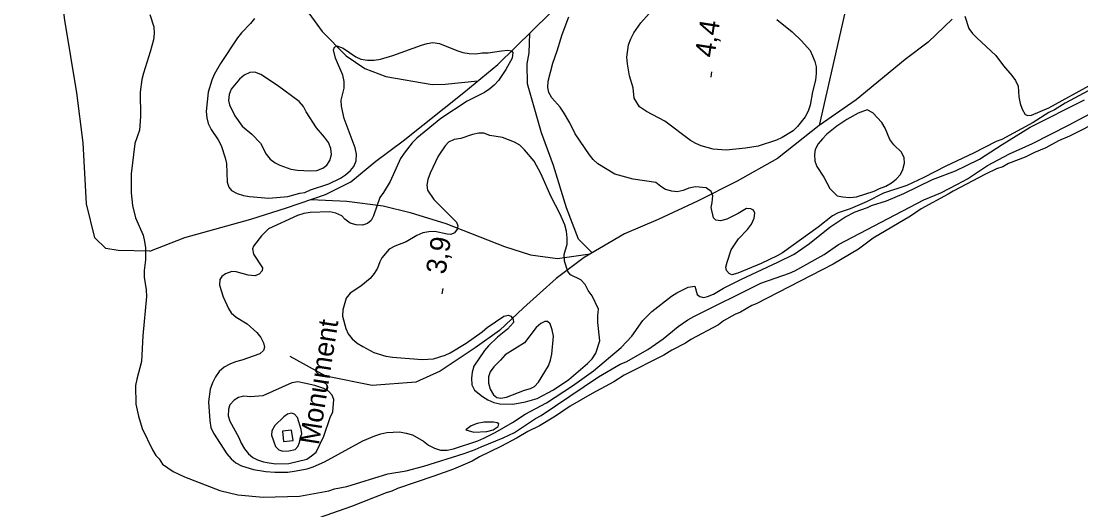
# Model space of a CAD drawing. Extents: x 282461 to 284471, y 5554090 to 5557646.
# Drawn here: x 282575.7 to 282735.2, y 5554453.8 to 5554527.3 of the extents above; entities that cross this region are included whole.
import ezdxf

# ---------------------------------------------------------------- set-up
doc = ezdxf.new("R2010")
doc.units = 0
for name, color, linetype in [('Niveau 2', 7, 'Continuous'), ('Niveau 22', 7, 'Continuous'), ('Niveau 3', 7, 'Continuous'), ('Niveau 39', 7, 'Continuous'), ('Niveau 4', 7, 'Continuous')]:
    doc.layers.add(name, color=color, linetype=linetype)

msp = doc.modelspace()

# ---------------------------------------------------------------- linework, layer by layer
at = {"layer": 'Niveau 2'}
for points in [[(282689.45, 5554527.58), (282691.74, 5554525.71), (282693.15, 5554524.4), (282694.44, 5554522.92), (282694.8, 5554522.11), (282695.16, 5554521.25), (282695.35, 5554520.45), (282695.37, 5554519.46), (282695.27, 5554518.48), (282694.78, 5554516.68), (282694.47, 5554514.71), (282694.14, 5554513.78), (282693.69, 5554512.96), (282692.56, 5554511.5), (282691.88, 5554510.85), (282690.22, 5554509.84), (282689.36, 5554509.43), (282686.6, 5554508.52), (282684.7, 5554508.2), (282681.82, 5554507.92), (282679.85, 5554508.07), (282678.06, 5554508.56), (282677.24, 5554508.9), (282676.42, 5554509.4), (282672.56, 5554512.29), (282669.82, 5554513.75), (282668.77, 5554514.43), (282667.94, 5554515.75), (282667.8, 5554517.31), (282667.25, 5554519.09), (282666.93, 5554520.94), (282666.86, 5554521.92), (282667.11, 5554523.77), (282667.44, 5554524.7), (282667.89, 5554525.58), (282668.96, 5554527.1), (282670.21, 5554528.5)], [(282595.05, 5554528.33), (282595.61, 5554526.48), (282595.68, 5554525.5), (282595.58, 5554524.51), (282595.09, 5554522.71), (282594.05, 5554519.51), (282593.83, 5554518.58), (282593.58, 5554516.66), (282593.64, 5554513.01), (282593.45, 5554510.92), (282592.79, 5554508.94), (282592.23, 5554504.36), (282592.22, 5554501.52), (282592.43, 5554499.61), (282592.86, 5554497.76), (282594.01, 5554495.12), (282594.25, 5554494.19), (282594.39, 5554493.21), (282594.36, 5554491.41), (282594.16, 5554489.79), (282594.17, 5554488.8), (282594.5, 5554486.9), (282594.51, 5554485.91), (282593.98, 5554480), (282593.76, 5554476.11), (282593.05, 5554473.44), (282592.89, 5554472.51), (282592.94, 5554469.67), (282593.32, 5554467.88), (282593.87, 5554466.03), (282595.43, 5554462.81), (282595.91, 5554461.95), (282596.44, 5554461.44)], [(282610.8, 5554527.76), (282610.18, 5554527), (282608.82, 5554525.59), (282608.25, 5554524.83), (282605.66, 5554520.97), (282604.71, 5554519.33), (282604.37, 5554518.46), (282603.83, 5554516.65), (282603.53, 5554513.75), (282603.6, 5554512.77), (282603.79, 5554511.91), (282604.27, 5554511.04), (282605.34, 5554509.5), (282605.76, 5554508.64), (282606.37, 5554506.79), (282606.55, 5554505.93), (282606.66, 5554503.09), (282606.91, 5554502.34), (282607.32, 5554501.83), (282608.19, 5554501.38), (282609.12, 5554501.1), (282610.05, 5554500.94), (282612.95, 5554500.7), (282615.83, 5554500.97), (282617.62, 5554501.46), (282618.37, 5554501.53), (282619.23, 5554501.95), (282621.99, 5554502.86), (282623.71, 5554503.7), (282624.51, 5554504.23), (282625.25, 5554504.88), (282625.76, 5554505.47), (282626.09, 5554506.34), (282626.13, 5554507.33), (282625.94, 5554508.25), (282624.3, 5554512.68), (282623.87, 5554514.53), (282623.85, 5554515.45), (282624.28, 5554517.26), (282624.27, 5554518.24), (282624.08, 5554519.22), (282622.99, 5554521.75), (282622.68, 5554523.02), (282622.85, 5554523.43), (282623.19, 5554523.61), (282624.12, 5554523.27), (282626.05, 5554521.97), (282626.81, 5554521.64), (282627.8, 5554521.48), (282628.78, 5554521.49), (282629.76, 5554521.62), (282631.6, 5554522.17), (282635.91, 5554523.74), (282636.77, 5554523.99), (282637.64, 5554524.12), (282638.62, 5554523.96), (282641.24, 5554522.9), (282642.17, 5554522.62), (282643.1, 5554522.46), (282644.09, 5554522.42), (282645.07, 5554522.55), (282645.99, 5554522.57), (282647.95, 5554522.89), (282648.93, 5554522.96), (282649.46, 5554522.85), (282649.69, 5554522.62), (282649.59, 5554521.75), (282648.64, 5554520.06), (282647.51, 5554518.42), (282646.88, 5554517.72), (282646.2, 5554517.13), (282645.4, 5554516.59), (282642.82, 5554515.28), (282638.82, 5554512.67), (282635.22, 5554509.72), (282634.54, 5554509.02), (282633.3, 5554507.49), (282632.79, 5554506.68), (282631.23, 5554503.18), (282630.22, 5554501.54), (282629.65, 5554500.78), (282628.72, 5554498.04), (282628.33, 5554497.34), (282627.81, 5554496.87), (282627.07, 5554496.63), (282626.08, 5554496.67), (282625.21, 5554496.95), (282624.39, 5554497.52), (282623.92, 5554498.03), (282623.05, 5554498.42)], [(282736.29, 5554516.84), (282732.85, 5554514.99), (282731.25, 5554513.98), (282730.39, 5554513.57), (282728.04, 5554512.08), (282723.29, 5554509.52), (282722.43, 5554509.22), (282719.05, 5554507.49), (282714.86, 5554505.52), (282711.54, 5554503.79), (282709.01, 5554502.59), (282705.51, 5554501.44), (282702.93, 5554500.13), (282700.46, 5554499.11), (282698.68, 5554498.5), (282697.82, 5554498.02), (282695.65, 5554496.31), (282690.29, 5554492.47), (282689.48, 5554492), (282687.08, 5554490.86), (282683.58, 5554489.42), (282682.66, 5554489.17), (282682.25, 5554489.34), (282681.84, 5554489.8), (282681.77, 5554490.32), (282681.93, 5554491.07), (282682.53, 5554492.93), (282683.66, 5554494.57), (282685.02, 5554495.98), (282685.59, 5554496.8), (282686.04, 5554497.67), (282686.14, 5554498.42), (282685.9, 5554498.88), (282685.49, 5554499.11), (282684.85, 5554499.16), (282683.6, 5554498.39), (282681.88, 5554497.55), (282680.96, 5554497.3), (282680.26, 5554497.41), (282679.91, 5554497.75), (282679.53, 5554499.31), (282679.7, 5554500.06), (282679.79, 5554501.05), (282679.55, 5554501.68), (282678.79, 5554502.25), (282677.17, 5554502.4), (282676.19, 5554502.21), (282675.33, 5554501.85), (282674.41, 5554501.66), (282673.6, 5554501.76), (282672.67, 5554501.98), (282671.97, 5554502.43), (282671.21, 5554503.06), (282667.79, 5554503.58), (282665.06, 5554504.29), (282662.49, 5554505.87), (282661.79, 5554506.5), (282661.2, 5554507.24), (282659.06, 5554510.39), (282658.28, 5554512.06), (282657.33, 5554513.66), (282656.8, 5554514.41), (282655.56, 5554515.78), (282655.08, 5554516.58), (282654.96, 5554517.33), (282655, 5554518.31), (282655.7, 5554521.04), (282656.36, 5554522.85), (282657.13, 5554525.35), (282658.12, 5554527.97)], [(282717.75, 5554528.07), (282718.36, 5554526.23), (282718.89, 5554525.49), (282719.54, 5554524.81), (282722.41, 5554522.19), (282723.54, 5554520.59), (282724.83, 5554519.16), (282725.36, 5554518.42), (282725.78, 5554517.56), (282725.87, 5554515.94), (282726.06, 5554514.96), (282726.36, 5554514.1), (282726.84, 5554513.29), (282727.24, 5554513.13), (282727.76, 5554513.19), (282730.4, 5554514.27), (282736.98, 5554517.9)], [(282614.27, 5554517.63), (282611.76, 5554519.33), (282610.83, 5554519.66), (282610.08, 5554519.59), (282609.22, 5554519.23), (282608.54, 5554518.59), (282607.29, 5554517.12), (282606.96, 5554516.31), (282606.86, 5554515.38), (282607.04, 5554514.75), (282607.82, 5554513.08), (282608.95, 5554511.54), (282610.41, 5554510.34), (282611.71, 5554508.98), (282612.55, 5554507.31), (282613.14, 5554506.57), (282613.9, 5554506), (282614.6, 5554505.66), (282616.28, 5554505.05), (282617.27, 5554504.9), (282619.17, 5554504.81), (282620.15, 5554504.88), (282621.07, 5554505.19), (282621.7, 5554505.66), (282622.15, 5554506.36), (282622.37, 5554507.29), (282622.29, 5554508.15), (282621.93, 5554509.07), (282621.34, 5554509.87), (282620.1, 5554511.3), (282618.56, 5554513.71), (282618.14, 5554514.51), (282617.49, 5554515.25), (282614.27, 5554517.63)], [(282596.44, 5554461.44), (282596.92, 5554460.64), (282598.55, 5554459.56), (282600.25, 5554458.77), (282605.55, 5554456.71), (282608.28, 5554456.06), (282612.1, 5554455.71), (282617.54, 5554455.85), (282621.98, 5554456.67), (282622.84, 5554456.97), (282624.69, 5554457.29), (282630.84, 5554459.18), (282633.61, 5554459.68), (282636.26, 5554460.36), (282642.36, 5554462.25), (282644.03, 5554462.85), (282644.89, 5554463.27), (282648.23, 5554464.6), (282649.95, 5554465.43), (282653.1, 5554467.51), (282653.96, 5554467.99), (282662.59, 5554473.79), (282665.86, 5554475.7), (282666.72, 5554476.06), (282669.99, 5554477.9), (282672.34, 5554479.5), (282674.56, 5554481.39), (282676.05, 5554482.4), (282676.91, 5554482.88), (282687.01, 5554487.9), (282691.33, 5554489.41), (282692.13, 5554489.77), (282696.55, 5554492.21), (282698.72, 5554493.7), (282711.57, 5554500.44), (282714.1, 5554501.52), (282716.63, 5554502.78), (282718.12, 5554503.61), (282721.16, 5554505.63), (282724.48, 5554507.36), (282727.93, 5554508.92), (282733.33, 5554511.67), (282738.26, 5554514.29)], [(282705.95, 5554500.32), (282708.53, 5554501.4), (282712.89, 5554503.5), (282716.34, 5554504.82), (282718, 5554505.6), (282719.96, 5554506.56), (282723.33, 5554508.75), (282727.57, 5554511.36), (282735.77, 5554515.49)], [(282699.38, 5554500.91), (282700.42, 5554500.81), (282701.4, 5554500.88), (282704.1, 5554501.73), (282704.9, 5554502.15), (282705.82, 5554502.51), (282706.68, 5554502.98), (282707.42, 5554503.57), (282708.05, 5554504.28), (282708.38, 5554505.03), (282708.65, 5554505.96), (282708.58, 5554506.77), (282708.22, 5554507.63), (282707.05, 5554508.71), (282706.45, 5554509.51), (282705.73, 5554511.24), (282705.25, 5554512.1), (282703.9, 5554513.52), (282703.03, 5554513.97), (282701.65, 5554513.49), (282699.99, 5554512.54), (282698.45, 5554511.53), (282696.97, 5554510.35), (282696.29, 5554509.65), (282695.66, 5554508.89), (282695.22, 5554508.01), (282695.11, 5554507.26), (282695.13, 5554506.28), (282695.43, 5554505.47), (282696.5, 5554503.87), (282697.4, 5554502.15), (282698.51, 5554501.07), (282699.38, 5554500.91)], [(282662.59, 5554484.01), (282661.62, 5554486.02), (282661.02, 5554486.82), (282660.55, 5554487.68), (282659.9, 5554488.42), (282658.38, 5554489.15), (282657.97, 5554489.67), (282657.48, 5554491.22), (282657.41, 5554492.2), (282657.84, 5554493.77), (282657.88, 5554494.75), (282657.75, 5554495.74), (282657.5, 5554496.66), (282656.78, 5554498.38), (282655.47, 5554500.91), (282653.91, 5554504.41), (282652.89, 5554506.25), (282651.42, 5554507.96), (282650.71, 5554508.65), (282649.95, 5554509.15), (282648.15, 5554509.82), (282646.24, 5554510.14), (282645.31, 5554510.47), (282644.56, 5554510.46), (282643.63, 5554510.27), (282641.85, 5554509.67), (282640.87, 5554509.54), (282640.01, 5554509.12), (282639.5, 5554508.59), (282638.43, 5554507.01), (282637.21, 5554504.45), (282636.88, 5554503.52), (282636.72, 5554502.65), (282636.85, 5554501.9), (282637.79, 5554500.52), (282641.2, 5554497.1), (282641.39, 5554496.53), (282641.28, 5554496.01), (282640.88, 5554495.48), (282640.37, 5554495.24), (282639.79, 5554495.29), (282637.93, 5554495.67), (282637.01, 5554495.65), (282636.15, 5554495.47), (282635.23, 5554495.1), (282633.63, 5554494.1), (282631.91, 5554493.49), (282631.05, 5554493.02), (282629.97, 5554491.73), (282629.64, 5554491.09), (282629.3, 5554490.16), (282628.8, 5554489.34), (282628.18, 5554488.58), (282626.81, 5554487.46), (282625.21, 5554486.39), (282624.59, 5554485.63), (282624.1, 5554483.89), (282624.06, 5554482.96), (282624.52, 5554481.06), (282624.91, 5554480.26), (282625.5, 5554479.51), (282626.26, 5554478.89), (282627.08, 5554478.38), (282628.77, 5554477.48), (282630.57, 5554476.93), (282631.56, 5554476.77), (282636.01, 5554476.43), (282637.74, 5554476.52), (282639.47, 5554477.06), (282640.27, 5554477.42), (282642.67, 5554478.85), (282645.07, 5554480.56), (282645.81, 5554481.21), (282648.32, 5554482.92), (282649.01, 5554483.11), (282649.36, 5554482.94), (282649.72, 5554482.48), (282649.78, 5554481.96), (282648.88, 5554480.97), (282647.39, 5554479.79), (282646.03, 5554478.49), (282645.41, 5554477.79), (282643.83, 5554475.39), (282643.55, 5554474.52), (282643.46, 5554473.6), (282643.53, 5554472.61), (282643.89, 5554471.81), (282645.12, 5554470.84), (282645.94, 5554470.34), (282646.81, 5554469.94), (282647.74, 5554469.73), (282649.7, 5554469.7), (282651.61, 5554470.02), (282653.33, 5554470.56), (282655.79, 5554471.87), (282658.13, 5554473.41), (282660.92, 5554475.83), (282661.61, 5554476.53), (282662.17, 5554477.35), (282662.77, 5554479.21), (282662.49, 5554481.98)], [(282623.05, 5554498.42), (282622.12, 5554498.64), (282619.17, 5554498.54), (282618.19, 5554498.41), (282617.27, 5554498.1), (282612.91, 5554496.07), (282611.83, 5554495.01), (282610.64, 5554493.49), (282610.48, 5554493.08), (282610.66, 5554492.27), (282611.97, 5554490.21), (282611.92, 5554489.74), (282611.47, 5554489.27), (282610.83, 5554489.03), (282609.85, 5554489.13), (282608.05, 5554489.63), (282607.35, 5554489.67), (282606.44, 5554489.31), (282605.87, 5554488.9), (282605.58, 5554488.43), (282605.54, 5554487.62), (282606.09, 5554485.83), (282606.87, 5554484.11), (282607.29, 5554483.42), (282608.05, 5554482.8), (282609.69, 5554481.78), (282611.16, 5554480.47), (282611.75, 5554479.73), (282612.16, 5554478.92), (282612.29, 5554478.29), (282612.13, 5554477.76), (282611.61, 5554477.29), (282608.86, 5554476.32), (282607.94, 5554476.08), (282607.07, 5554475.72), (282606.22, 5554475.24), (282605.48, 5554474.6), (282604.91, 5554473.78), (282604.46, 5554472.9), (282604.13, 5554471.97), (282603.88, 5554470.06), (282604.04, 5554467.16), (282604.23, 5554466.18), (282604.59, 5554465.32), (282606.61, 5554462.23), (282607.26, 5554461.48), (282607.97, 5554460.86), (282608.84, 5554460.41), (282610.64, 5554459.86), (282612.5, 5554459.54), (282613.83, 5554459.44), (282615.79, 5554459.47), (282616.78, 5554459.6), (282618.73, 5554459.98), (282619.6, 5554460.28), (282621.32, 5554461), (282627.1, 5554464.16), (282628.88, 5554464.94), (282629.8, 5554465.24), (282630.72, 5554465.43), (282632.63, 5554465.51), (282633.62, 5554465.35), (282634.55, 5554465.08), (282636.24, 5554464.12), (282637, 5554463.5), (282637.88, 5554463.05), (282638.81, 5554462.77), (282639.79, 5554462.79), (282640.77, 5554462.97), (282644.39, 5554464.19), (282645.31, 5554464.55), (282647.03, 5554465.44), (282649.61, 5554466.93), (282651.55, 5554468.17), (282654.76, 5554469.9), (282658.65, 5554472.45), (282661.85, 5554474.7), (282666.01, 5554478.23), (282667.6, 5554479.94), (282669.24, 5554482.28), (282670.6, 5554483.63), (282673.57, 5554485.93), (282674.37, 5554486.47), (282676.09, 5554487.3), (282677.07, 5554487.43), (282677.44, 5554486.22), (282677.85, 5554485.88), (282678.37, 5554485.77), (282679.01, 5554485.9), (282679.87, 5554486.26), (282681.41, 5554487.15), (282684.11, 5554488.52), (282689.56, 5554491.04), (282692.03, 5554492.29), (282694.37, 5554493.89), (282697.39, 5554496.31), (282699.68, 5554497.85), (282701.23, 5554498.63), (282703.07, 5554499.29), (282703.7, 5554499.59), (282705.95, 5554500.32)], [(282662.49, 5554481.98), (282662.48, 5554482.97), (282662.59, 5554484.01)], [(282647.83, 5554476.31), (282646.81, 5554475.31), (282646.25, 5554474.55), (282646.03, 5554473.8), (282646.04, 5554472.87), (282646.29, 5554471.95), (282646.77, 5554471.09), (282647.29, 5554470.69), (282647.87, 5554470.59), (282648.74, 5554470.72), (282651.43, 5554471.8), (282652.35, 5554472.04), (282652.92, 5554472.34), (282653.55, 5554472.98), (282655.06, 5554475.44), (282655.34, 5554476.31), (282655.55, 5554477.23), (282655.79, 5554479.95), (282655.61, 5554480.88), (282655.3, 5554481.8), (282654.89, 5554482.14), (282654.49, 5554482.13), (282653.92, 5554481.83), (282653.17, 5554481.24), (282651.42, 5554478.91), (282648.51, 5554477.13), (282647.83, 5554476.31)], [(282618.28, 5554472.87), (282617.29, 5554473.03), (282616.43, 5554472.9), (282612.02, 5554470.92), (282610.17, 5554470.78), (282609.19, 5554470.88), (282608.38, 5554470.69), (282607.75, 5554470.28), (282607.07, 5554469.57), (282606.85, 5554468.93), (282606.81, 5554467.95), (282607.06, 5554467.14), (282608.43, 5554464.68), (282608.79, 5554463.82), (282609.27, 5554462.96), (282609.86, 5554462.21), (282610.56, 5554461.65), (282611.26, 5554461.31), (282612.13, 5554461.03), (282613, 5554460.87), (282613.98, 5554460.71), (282615.95, 5554460.74), (282618.65, 5554461.42), (282619.39, 5554461.89), (282620.08, 5554462.48), (282621.25, 5554464.87), (282622.18, 5554467.66), (282622.57, 5554468.54), (282622.71, 5554470.39), (282622.47, 5554471.02), (282621.94, 5554471.65), (282621.24, 5554472.04), (282619.85, 5554472.49), (282618.28, 5554472.87)], [(282617.73, 5554464.7), (282617.89, 5554465.22), (282617.82, 5554465.86), (282617.27, 5554467.7), (282616.8, 5554468.21), (282616.34, 5554468.32), (282615.76, 5554468.19), (282615.19, 5554467.78), (282613.83, 5554466.49), (282613.38, 5554465.67), (282613.33, 5554465.04), (282613.94, 5554463.31), (282614.47, 5554462.8), (282615.05, 5554462.64), (282615.97, 5554462.65), (282616.89, 5554462.89), (282617.29, 5554463.3), (282617.57, 5554463.94), (282617.73, 5554464.7)], [(282645.36, 5554466.97), (282644.32, 5554466.78), (282643.4, 5554466.42), (282642.61, 5554465.83), (282643.82, 5554465.5), (282645.79, 5554465.59), (282646.71, 5554465.84), (282647.45, 5554466.31), (282647.56, 5554466.72), (282647.33, 5554466.89), (282646.75, 5554466.99), (282645.36, 5554466.97)]]:
    msp.add_lwpolyline(points, dxfattribs=at)
at = {"layer": 'Niveau 22'}
for points in [[(282736.03, 5554772.81), (282734.44, 5554763.49), (282733.79, 5554747.21), (282731.66, 5554735.43), (282730.72, 5554714.09), (282731.45, 5554704.85), (282730.88, 5554698.79), (282729.16, 5554686.28), (282729.41, 5554671.23), (282727.69, 5554653.63), (282725.24, 5554642.02), (282714.99, 5554589.67), (282711.48, 5554579.69), (282706.69, 5554559.49), (282706.69, 5554559.49), (282695.78, 5554511.62)], [(282595.01, 5554492.7), (282590.26, 5554492.8), (282588.4, 5554493.12), (282586.75, 5554494.72), (282585.49, 5554499.86), (282584.99, 5554509.01), (282584.05, 5554516.53), (282582.24, 5554527.51), (282580.24, 5554542.55), (282578.58, 5554564.16), (282576.6, 5554591.5), (282575.66, 5554605.74), (282575.77, 5554619.89), (282576.87, 5554644.06), (282577.75, 5554660.31)], [(282595.01, 5554492.7), (282600.31, 5554494.8), (282610.22, 5554497.55), (282615.62, 5554499.26), (282621.49, 5554501.25), (282625.28, 5554503.16), (282629.04, 5554506.28), (282633.15, 5554509.35), (282642.28, 5554516.62), (282647.41, 5554520.82), (282655.26, 5554528.49), (282658.58, 5554532.46), (282662.73, 5554537.03), (282673.49, 5554542.73), (282678.64, 5554545.62), (282682.41, 5554548), (282694.68, 5554553.58), (282699.96, 5554555.86), (282706.69, 5554559.49), (282715.55, 5554563.27), (282724.87, 5554566.96), (282729.08, 5554568.88), (282732.16, 5554569.71), (282737.21, 5554570.64)], [(282613.38, 5554534.8), (282618.59, 5554529.11), (282620.96, 5554525.79), (282624.6, 5554522.14), (282627.41, 5554520.22), (282630.56, 5554518.99), (282637.52, 5554517.82), (282639.48, 5554517.85), (282644.41, 5554518.37)], [(282715.82, 5554527.64), (282712.19, 5554524.18), (282708.77, 5554521.58), (282701.38, 5554515.52), (282695.78, 5554511.62), (282689.51, 5554506.67), (282683.45, 5554503.28), (282677.5, 5554500.25), (282671.55, 5554497.51), (282666.5, 5554495.35), (282660.43, 5554491.78), (282656.21, 5554488.59), (282651.31, 5554484.17), (282647.67, 5554480.76), (282644.02, 5554478.16), (282638.76, 5554474.67), (282635.09, 5554472.99), (282628.51, 5554472.49), (282621.55, 5554473.89), (282616.18, 5554476.88)], [(282661.63, 5554492.49), (282659.58, 5554494.55), (282657.76, 5554499.26), (282655.8, 5554505.6), (282653.98, 5554510.55), (282651.89, 5554517.92), (282651.84, 5554520.93), (282652.16, 5554522.56), (282652.22, 5554525.49)], [(282619.34, 5554500.52), (282624.7, 5554500.24), (282630.15, 5554499.56), (282634.22, 5554498.52), (282639.57, 5554496.86), (282648.42, 5554493.4), (282652.36, 5554492.18), (282656.42, 5554491.61), (282661.34, 5554492.31)]]:
    msp.add_lwpolyline(points, dxfattribs=at)
at = {"layer": 'Niveau 3'}
for p, q in [((282679.53, 5554518.91), (282679.65, 5554519.7)), ((282639.05, 5554486.29), (282639.17, 5554487.08))]:
    msp.add_line(p, q, dxfattribs=at)
at = {"layer": 'Niveau 39'}
msp.add_lwpolyline([(282616.37, 5554465.77), (282614.99, 5554465.63), (282615.13, 5554464.08), (282616.63, 5554464.21), (282616.37, 5554465.77)], dxfattribs=at)
at = {"layer": 'Niveau 4'}
for points in [[(282738.38, 5554512.48), (282733.5, 5554510.03), (282731.83, 5554509.31), (282729.94, 5554508.29), (282728.21, 5554507.57), (282726.83, 5554506.85), (282724.3, 5554505.89), (282723.44, 5554505.41), (282722.52, 5554505.11), (282720.85, 5554504.33), (282715.97, 5554501.76), (282715.23, 5554501.28), (282711.15, 5554499.08)], [(282711.15, 5554499.08), (282709.55, 5554498.01), (282703.93, 5554494.68), (282701.7, 5554493.02), (282697.91, 5554490.76), (282686.31, 5554484.78), (282685.68, 5554484.54), (282683.96, 5554483.53), (282683.1, 5554483.17), (282681.38, 5554482.21), (282680.63, 5554481.62), (282676.5, 5554479.42), (282675.7, 5554478.88), (282673.63, 5554477.81), (282672.43, 5554477.09), (282666.46, 5554474.05), (282664.91, 5554473.04), (282661.64, 5554471.31), (282658.32, 5554469.4), (282656.08, 5554467.86), (282653.68, 5554466.43), (282651.95, 5554465.6), (282650.35, 5554464.64), (282647.88, 5554463.33), (282644.67, 5554461.78), (282643.58, 5554461.12), (282640.76, 5554459.92), (282637.77, 5554458.83), (282632.3, 5554457.01), (282631.44, 5554456.59), (282630.63, 5554456.35), (282625.4, 5554454.3), (282619.53, 5554452.24)]]:
    msp.add_lwpolyline(points, dxfattribs=at)

# ---------------------------------------------------------------- texts
at = {"layer": 'Niveau 3'}
for s, p in [('4,4  ', (282680.01, 5554521.75)), ('3,9  ', (282639.53, 5554489.13))]:
    msp.add_text(s, height=3, rotation=81.0957, dxfattribs=at).set_placement(p)
at = {"layer": 'Niveau 39'}
msp.add_text('Monument', height=3, rotation=81.0598, dxfattribs=at).set_placement((282620.48, 5554463.45))

doc.saveas('drawing.dxf')
